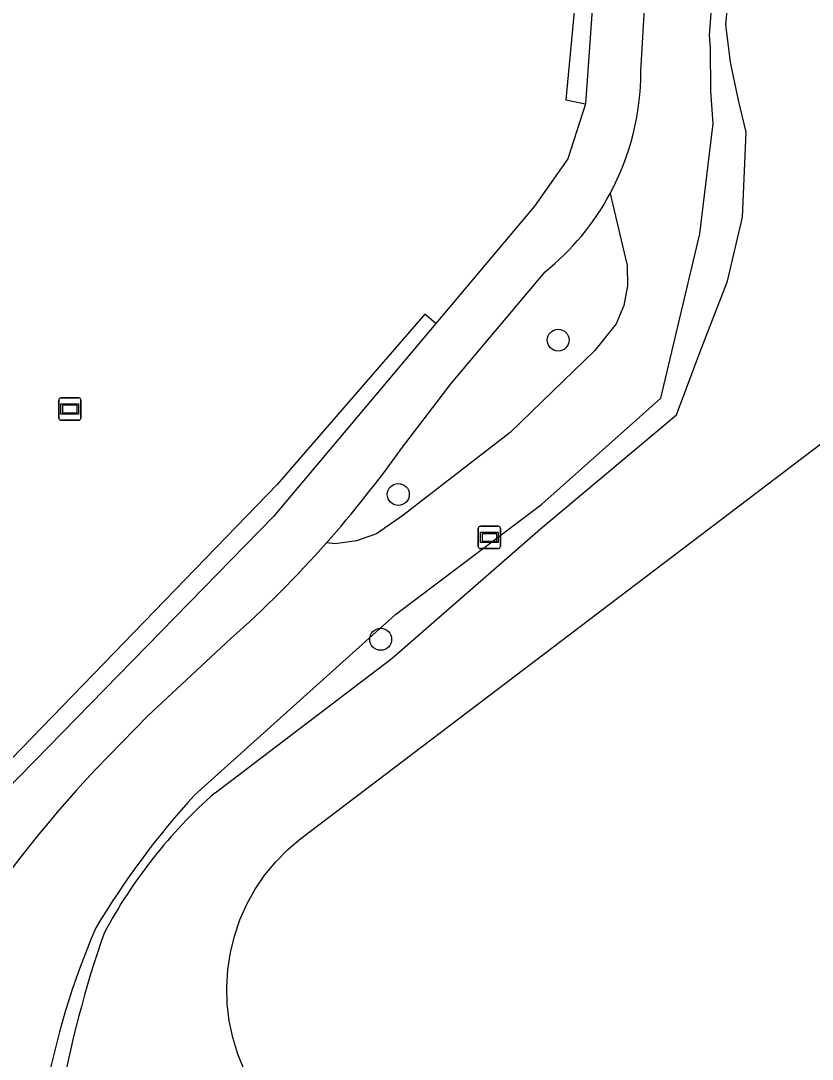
# Model space of a CAD drawing. Extents: x 157793 to 159380, y 380882 to 382313.
# Drawn here: x 159150.77 to 159186.05, y 381841.42 to 381887.69 of the extents above; entities that cross this region are included whole.
import ezdxf

# ---------------------------------------------------------------- set-up
doc = ezdxf.new("R2010")
doc.units = 0
for name, color, linetype in [('IMGEO_Boom', 7, 'Continuous'), ('IMGEO_Groenvoorziening', 7, 'Continuous'), ('IMGEO_Haag', 7, 'Continuous'), ('IMGEO_Verklikker', 7, 'Continuous'), ('IMGEO_Voetpad_halfverhard', 7, 'Continuous'), ('IMGEO_Waterloop', 7, 'Continuous')]:
    doc.layers.add(name, color=color, linetype=linetype)

msp = doc.modelspace()

# ---------------------------------------------------------------- linework, layer by layer
at = {"layer": 'IMGEO_Boom'}
for centre in [(159174.723, 381873.459), (159167.594, 381866.583), (159166.81, 381860.13)]:
    msp.add_circle(centre, 0.489, dxfattribs=at)
at = {"layer": 'IMGEO_Groenvoorziening'}
for points in [[(159158.526, 381853.205), (159167.478, 381861.238), (159173.987, 381866.146), (159179.295, 381870.869), (159181.03, 381878.199), (159181.626, 381883.107), (159181.533, 381884.555), (159181.513, 381886.474), (159181.472, 381887.039), (159181.685, 381889.985)], [(159177.036, 381879.988), (159177.59, 381877.654), (159177.797, 381876.78), (159177.817, 381875.882), (159177.651, 381875), (159177.311, 381874.183), (159176.35, 381872.989), (159172.586, 381869.338), (159167.795, 381865.64), (159166.624, 381864.833), (159165.729, 381864.515), (159164.787, 381864.39), (159164.397, 381864.43)]]:
    msp.add_lwpolyline(points, dxfattribs=at)
for centre, radius, start, end in [((159186.281, 381827.923), 37.544, 137.6691, 148.9663), ((159186.919, 381833.264), 35.675, 156.87, 182.09)]:
    msp.add_arc(centre, radius, start, end, dxfattribs=at)
at = {"layer": 'IMGEO_Haag'}
for points in [[(159176.583, 381895.591), (159176.423, 381895.509), (159175.938, 381895.093), (159175.712, 381891.098), (159175.061, 381884.17), (159175.942, 381883.981)], [(159169.269, 381874.2), (159168.785, 381874.617), (159162.203, 381867.022), (159147.602, 381851.989), (159145.445, 381850.112), (159127.84, 381842.214)]]:
    msp.add_lwpolyline(points, dxfattribs=at)
at = {"layer": 'IMGEO_Verklikker'}
for p, q in [((159152.46, 381869.987), (159152.46, 381870.787)), ((159152.46, 381870.787), (159152.46, 381869.987)), ((159152.56, 381870.887), (159153.35, 381870.887)), ((159153.35, 381870.887), (159152.56, 381870.887)), ((159153.45, 381870.787), (159153.45, 381869.987)), ((159153.45, 381869.987), (159153.45, 381870.787)), ((159153.35, 381869.887), (159152.56, 381869.887)), ((159152.56, 381869.887), (159153.35, 381869.887)), ((159171.261, 381865.168), (159172.051, 381865.168)), ((159172.051, 381865.168), (159171.261, 381865.168)), ((159171.161, 381864.268), (159171.161, 381865.068)), ((159171.161, 381865.068), (159171.161, 381864.268)), ((159172.151, 381865.068), (159172.151, 381864.268)), ((159172.151, 381864.268), (159172.151, 381865.068)), ((159172.051, 381864.168), (159171.261, 381864.168)), ((159171.261, 381864.168), (159172.051, 381864.168))]:
    msp.add_line(p, q, dxfattribs=at)
for points in [[(159152.561, 381870.619), (159153.349, 381870.619), (159153.349, 381870.155), (159152.561, 381870.155), (159152.561, 381870.619)], [(159152.626, 381870.554), (159152.626, 381870.22), (159153.284, 381870.22), (159153.284, 381870.554), (159152.626, 381870.554)], [(159171.262, 381864.9), (159172.05, 381864.9), (159172.05, 381864.436), (159171.262, 381864.436), (159171.262, 381864.9)], [(159171.327, 381864.835), (159171.327, 381864.501), (159171.985, 381864.501), (159171.985, 381864.835), (159171.327, 381864.835)]]:
    msp.add_lwpolyline(points, dxfattribs=at)
for centre, start, end in [((159152.56, 381870.787), 90, 180), ((159152.56, 381870.787), 90, 180), ((159153.35, 381870.787), 0, 90), ((159153.35, 381870.787), 360, 90), ((159152.56, 381869.987), 180, 270), ((159152.56, 381869.987), 180, 270), ((159153.35, 381869.987), 270, 0), ((159153.35, 381869.987), 270, 0), ((159171.261, 381865.068), 90, 180), ((159171.261, 381865.068), 90, 180), ((159172.051, 381865.068), 0, 90), ((159172.051, 381865.068), 360, 90), ((159171.261, 381864.268), 180, 270), ((159171.261, 381864.268), 180, 270), ((159172.051, 381864.268), 270, 0), ((159172.051, 381864.268), 270, 0)]:
    msp.add_arc(centre, 0.1, start, end, dxfattribs=at)
at = {"layer": 'IMGEO_Voetpad_halfverhard'}
for points in [[(159176.583, 381895.591), (159176.669, 381894.288), (159175.942, 381883.981)], [(159178.408, 381885.441), (159178.794, 381892.011)], [(159175.942, 381883.981), (159175.15, 381881.538), (159173.664, 381879.431), (159169.269, 381874.2)], [(159167.738, 381868.636), (159169.956, 381871.523), (159174.135, 381876.496)], [(159169.269, 381874.2), (159162.037, 381865.594), (159147.584, 381850.827), (159145.532, 381849.246), (159128.2, 381841.446)], [(159154.118, 381854.348), (159156.426, 381856.719), (159160.124, 381860.149)]]:
    msp.add_lwpolyline(points, dxfattribs=at)
for centre, radius, start, end in [((159166.96, 381885.422), 11.448, 331.6613, 0.0932), ((159166.939, 381885.425), 11.468, 308.8659, 331.6974), ((159126.222, 381898.184), 50.958, 318.5172, 324.5596), ((159126.531, 381897.952), 50.572, 311.6251, 318.482), ((159191.935, 381818.669), 51.992, 136.6662, 159.3242)]:
    msp.add_arc(centre, radius, start, end, dxfattribs=at)
at = {"layer": 'IMGEO_Waterloop'}
for points in [[(159159.43, 381853.295), (159167.324, 381859.288), (159173.936, 381865.058), (159179.993, 381870.129), (159181.041, 381872.912), (159182.273, 381876.084), (159182.93, 381878.939), (159183.094, 381882.717), (159182.765, 381884.154), (159182.396, 381885.838), (159182.19, 381887.522), (159182.396, 381889.698)], [(159160.73, 381840.946), (159160.443, 381841.653), (159160.22, 381842.383), (159160.062, 381843.13), (159159.973, 381843.889), (159159.951, 381844.652), (159159.997, 381845.414), (159160.112, 381846.169), (159160.293, 381846.91), (159160.54, 381847.633), (159160.851, 381848.33), (159161.222, 381848.997), (159161.652, 381849.629), (159162.136, 381850.219), (159162.671, 381850.763), (159163.253, 381851.258), (159186.925, 381869.204)]]:
    msp.add_lwpolyline(points, dxfattribs=at)
for centre, radius, start, end in [((159174.28, 381836.477), 22.436, 131.4436, 151.9364), ((159200.168, 381831.072), 48.394, 160.7438, 178.9286)]:
    msp.add_arc(centre, radius, start, end, dxfattribs=at)

doc.saveas('drawing.dxf')
